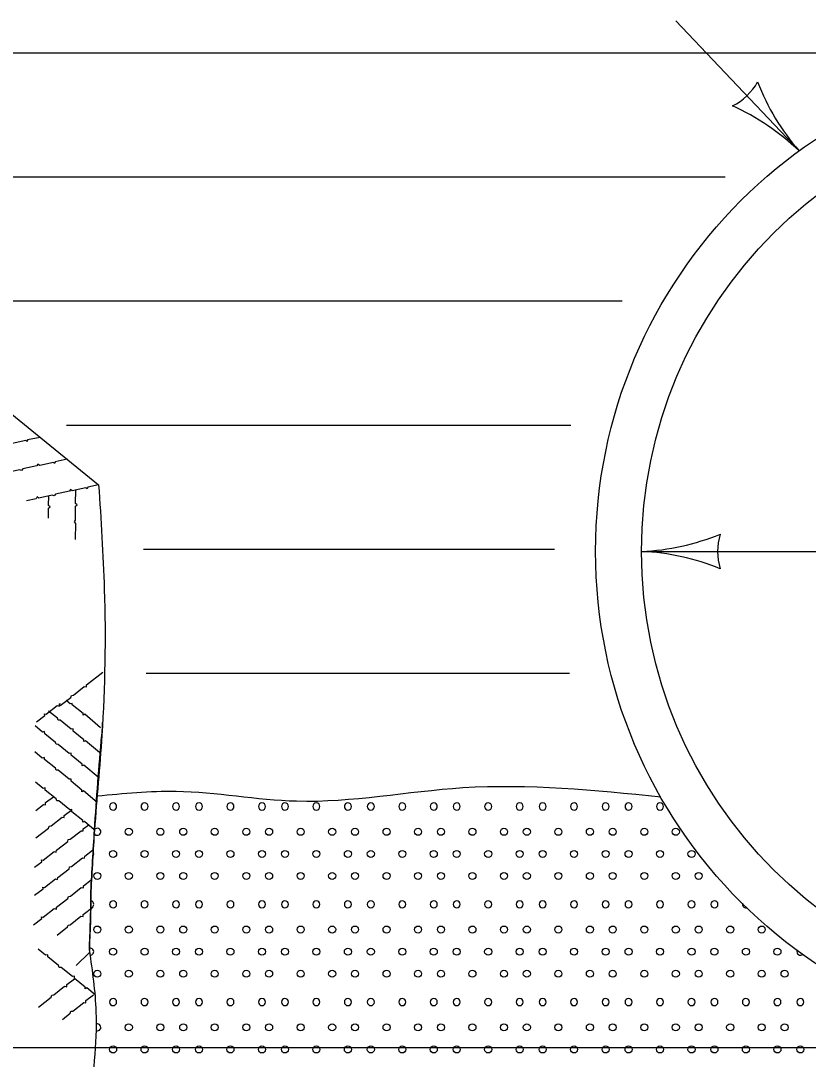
# Model space of a CAD drawing. Extents: x 49991.4 to 50021, y 49987.6 to 50011.4.
# Drawn here: x 50002.319 to 50003.081, y 49989.824 to 49990.828 of the extents above; entities that cross this region are included whole.
import ezdxf

# ---------------------------------------------------------------- set-up
doc = ezdxf.new("R2010")
doc.units = 0
doc.layers.add('Level 1', color=7, linetype='Continuous')
doc.layers.add('Level 3', color=7, linetype='Continuous')

msp = doc.modelspace()

# ---------------------------------------------------------------- linework, layer by layer
at = {"layer": 'Level 1'}
for p, q in [((50001.9159, 49990.7972), (50003.1609, 49990.7972)), ((50002.0519, 49990.6772), (50003.0002, 49990.6772)), ((50002.2134, 49990.5572), (50002.9008, 49990.5572)), ((50002.2719, 49990.4789), (50002.3943, 49990.3794)), ((50002.3631, 49990.4372), (50002.8509, 49990.4372)), ((50002.4377, 49990.3172), (50002.8351, 49990.3172)), ((50002.803, 49990.3172), (50002.835, 49990.3172)), ((50002.4404, 49990.1972), (50002.803, 49990.1972)), ((50002.803, 49990.1972), (50002.8497, 49990.1972)), ((50002.3853, 49989.9269), (50002.3725, 49989.9142)), ((50002.3853, 49989.9287), (50002.3853, 49989.9269))]:
    msp.add_line(p, q, dxfattribs=at)
for points in [[(50002.3379, 49990.4252), (50002.3256, 49990.423), (50002.3252, 49990.4212), (50002.324, 49990.4222), (50002.3108, 49990.4194), (50002.3091, 49990.4207), (50002.3081, 49990.419), (50002.2946, 49990.4162), (50002.2933, 49990.4145), (50002.2915, 49990.4152), (50002.2784, 49990.4122), (50002.2767, 49990.4134), (50002.2758, 49990.4116), (50002.2666, 49990.4098)], [(50002.3639, 49990.404), (50002.3521, 49990.4016), (50002.3517, 49990.3999), (50002.3505, 49990.4009), (50002.3373, 49990.398), (50002.3356, 49990.3993), (50002.3346, 49990.3976), (50002.3211, 49990.3948), (50002.3198, 49990.3932), (50002.3179, 49990.3938), (50002.3049, 49990.3909), (50002.3033, 49990.3919), (50002.3022, 49990.3902), (50002.2931, 49990.3884)], [(50002.3943, 49990.3794), (50002.3837, 49990.3772), (50002.3832, 49990.3754), (50002.382, 49990.3765), (50002.3688, 49990.3735), (50002.3672, 49990.3748), (50002.3661, 49990.3731), (50002.3527, 49990.3702), (50002.3513, 49990.3687), (50002.3494, 49990.3694), (50002.3365, 49990.3664), (50002.3347, 49990.3676), (50002.3338, 49990.3657), (50002.3246, 49990.3639)], [(50002.3719, 49990.3264), (50002.3721, 49990.342), (50002.371, 49990.3436), (50002.372, 49990.3452), (50002.372, 49990.3587), (50002.3735, 49990.36), (50002.3719, 49990.3613), (50002.3723, 49990.3744)], [(50002.3458, 49990.3471), (50002.3458, 49990.3566), (50002.3474, 49990.358), (50002.3458, 49990.3593), (50002.3461, 49990.3688)], [(50002.3572, 49990.1658), (50002.3674, 49990.1736), (50002.3679, 49990.1756), (50002.3699, 49990.1758), (50002.3804, 49990.1841), (50002.3824, 49990.1838), (50002.3825, 49990.1858), (50002.3985, 49990.1979)], [(50002.3343, 49990.1501), (50002.3424, 49990.1562), (50002.342, 49990.1579), (50002.3436, 49990.1575), (50002.3542, 49990.1658), (50002.3563, 49990.1653), (50002.3566, 49990.1674), (50002.3573, 49990.1679)], [(50002.3688, 49990.1667), (50002.3688, 49990.1677), (50002.3668, 49990.1675), (50002.3628, 49990.1708)], [(50002.3962, 49990.1442), (50002.3809, 49990.1573), (50002.3793, 49990.1565), (50002.3793, 49990.1581), (50002.3688, 49990.1666), (50002.3688, 49990.1677)], [(50002.3952, 49990.1202), (50002.3817, 49990.1317), (50002.3801, 49990.1309), (50002.3801, 49990.1325), (50002.3696, 49990.141), (50002.3697, 49990.1431), (50002.3676, 49990.1429), (50002.357, 49990.1516), (50002.355, 49990.1517), (50002.3544, 49990.1536), (50002.3457, 49990.1604)], [(50002.3938, 49990.0964), (50002.3799, 49990.1082), (50002.3783, 49990.1075), (50002.3783, 49990.1091), (50002.3678, 49990.1176), (50002.3678, 49990.1197), (50002.3658, 49990.1195), (50002.3552, 49990.1282), (50002.3532, 49990.1283), (50002.3526, 49990.1301), (50002.3421, 49990.1385), (50002.3419, 49990.1405), (50002.3399, 49990.1401), (50002.3328, 49990.1461)], [(50002.3928, 49990.0721), (50002.3798, 49990.0832), (50002.3782, 49990.0824), (50002.3782, 49990.084), (50002.3677, 49990.0925), (50002.3678, 49990.0946), (50002.3658, 49990.0944), (50002.3551, 49990.1032), (50002.3531, 49990.1032), (50002.3525, 49990.1051), (50002.342, 49990.1134), (50002.3419, 49990.1154), (50002.3398, 49990.115), (50002.3327, 49990.1211)], [(50002.39, 49990.0456), (50002.3805, 49990.0537), (50002.3789, 49990.0529), (50002.3789, 49990.0545), (50002.3684, 49990.063), (50002.3684, 49990.0652), (50002.3664, 49990.0649), (50002.3558, 49990.0737), (50002.3538, 49990.0737), (50002.3531, 49990.0756), (50002.3426, 49990.0839), (50002.3425, 49990.086), (50002.3405, 49990.0856), (50002.3333, 49990.0916)], [(50002.3334, 49990.0641), (50002.3409, 49990.07), (50002.3429, 49990.0697), (50002.343, 49990.0718), (50002.3506, 49990.0775)], [(50002.3335, 49990.0377), (50002.3459, 49990.0472), (50002.3464, 49990.0492), (50002.3484, 49990.0494), (50002.3589, 49990.0577), (50002.3609, 49990.0573), (50002.3609, 49990.0594), (50002.3683, 49990.0649)], [(50002.3322, 49990.0094), (50002.3394, 49990.0147), (50002.339, 49990.0165), (50002.3405, 49990.0161), (50002.3512, 49990.0244), (50002.3532, 49990.0239), (50002.3535, 49990.0259), (50002.3644, 49990.0343), (50002.3649, 49990.0362), (50002.3669, 49990.0364), (50002.3773, 49990.0447), (50002.3793, 49990.0444), (50002.3794, 49990.0465), (50002.3848, 49990.0505)], [(50002.3324, 49989.9822), (50002.3407, 49989.9883), (50002.3403, 49989.9901), (50002.3419, 49989.9897), (50002.3525, 49989.998), (50002.3546, 49989.9975), (50002.3549, 49989.9995), (50002.3658, 49990.0079), (50002.3662, 49990.0098), (50002.3682, 49990.01), (50002.3787, 49990.0183), (50002.3807, 49990.018), (50002.3808, 49990.0201), (50002.3883, 49990.0257)], [(50002.3312, 49989.9535), (50002.3395, 49989.9596), (50002.3391, 49989.9613), (50002.3407, 49989.961), (50002.3513, 49989.9693), (50002.3534, 49989.9688), (50002.3536, 49989.9708), (50002.3645, 49989.9791), (50002.365, 49989.9811), (50002.367, 49989.9813), (50002.3775, 49989.9896), (50002.3795, 49989.9893), (50002.3796, 49989.9913), (50002.3871, 49989.997)], [(50002.3541, 49989.9437), (50002.3643, 49989.9515), (50002.3648, 49989.9534), (50002.3667, 49989.9537), (50002.3772, 49989.962), (50002.3792, 49989.9616), (50002.3793, 49989.9637), (50002.3886, 49989.9707)], [(50002.3909, 49989.8858), (50002.383, 49989.8925), (50002.3814, 49989.8917), (50002.3814, 49989.8933), (50002.3709, 49989.9018), (50002.3709, 49989.9039), (50002.3689, 49989.9037), (50002.3582, 49989.9124), (50002.3562, 49989.9124), (50002.3556, 49989.9143), (50002.3451, 49989.9226), (50002.345, 49989.9246), (50002.3429, 49989.9242), (50002.3358, 49989.9302)], [(50002.3361, 49989.874), (50002.3484, 49989.8835), (50002.3489, 49989.8855), (50002.3509, 49989.8857), (50002.3614, 49989.8941), (50002.3634, 49989.8937), (50002.3635, 49989.8958), (50002.3708, 49989.9014)], [(50002.3593, 49989.8621), (50002.3669, 49989.868), (50002.3674, 49989.87), (50002.3694, 49989.8702), (50002.3799, 49989.8786), (50002.3819, 49989.8782), (50002.382, 49989.8803), (50002.3894, 49989.8859)]]:
    msp.add_lwpolyline(points, dxfattribs=at)
for centre, radius in [((50003.355, 49990.3149), 0.48), ((50003.355, 49990.3149), 0.4355), ((50002.4235, 49990.0436), 0.00341), ((50002.454, 49990.0436), 0.00341), ((50002.4761, 49990.0436), 0.00341), ((50002.5066, 49990.0436), 0.00341), ((50002.5371, 49990.0436), 0.00341), ((50002.5592, 49990.0436), 0.00341), ((50002.5897, 49990.0436), 0.00341), ((50002.6202, 49990.0436), 0.00341), ((50002.6423, 49990.0436), 0.00341), ((50002.6728, 49990.0436), 0.00341), ((50002.7033, 49990.0436), 0.00341), ((50002.7254, 49990.0436), 0.00341), ((50002.7559, 49990.0436), 0.00341), ((50002.7864, 49990.0436), 0.00341), ((50002.8085, 49990.0436), 0.00341), ((50002.839, 49990.0436), 0.00341), ((50002.8695, 49990.0436), 0.00341), ((50002.8916, 49990.0436), 0.00341), ((50002.9221, 49990.0436), 0.00341), ((50002.9526, 49990.0436), 0.00341), ((50002.4083, 49990.0222), 0.00341), ((50002.4387, 49990.0222), 0.00341), ((50002.4387, 49990.0222), 0.00341), ((50002.4692, 49990.0222), 0.00341), ((50002.4914, 49990.0222), 0.00341), ((50002.5218, 49990.0222), 0.00341), ((50002.5218, 49990.0222), 0.00341), ((50002.5523, 49990.0222), 0.00341), ((50002.5745, 49990.0222), 0.00341), ((50002.6049, 49990.0222), 0.00341), ((50002.6049, 49990.0222), 0.00341), ((50002.6354, 49990.0222), 0.00341), ((50002.6576, 49990.0222), 0.00341), ((50002.688, 49990.0222), 0.00341), ((50002.688, 49990.0222), 0.00341), ((50002.7185, 49990.0222), 0.00341), ((50002.7407, 49990.0222), 0.00341), ((50002.7711, 49990.0222), 0.00341), ((50002.7711, 49990.0222), 0.00341), ((50002.8016, 49990.0222), 0.00341), ((50002.8238, 49990.0222), 0.00341), ((50002.8542, 49990.0222), 0.00341), ((50002.8542, 49990.0222), 0.00341), ((50002.8847, 49990.0222), 0.00341), ((50002.9069, 49990.0222), 0.00341), ((50002.9373, 49990.0222), 0.00341), ((50002.9373, 49990.0222), 0.00341), ((50002.9678, 49990.0222), 0.00341), ((50002.393, 49990.0009), 0.00341), ((50002.4235, 49990.0009), 0.00341), ((50002.454, 49990.0009), 0.00341), ((50002.4761, 49990.0009), 0.00341), ((50002.5066, 49990.0009), 0.00341), ((50002.5371, 49990.0009), 0.00341), ((50002.5592, 49990.0009), 0.00341), ((50002.5897, 49990.0009), 0.00341), ((50002.6202, 49990.0009), 0.00341), ((50002.6423, 49990.0009), 0.00341), ((50002.6728, 49990.0009), 0.00341), ((50002.7033, 49990.0009), 0.00341), ((50002.7254, 49990.0009), 0.00341), ((50002.7559, 49990.0009), 0.00341), ((50002.7864, 49990.0009), 0.00341), ((50002.8085, 49990.0009), 0.00341), ((50002.839, 49990.0009), 0.00341), ((50002.8695, 49990.0009), 0.00341), ((50002.8916, 49990.0009), 0.00341), ((50002.9221, 49990.0009), 0.00341), ((50002.9526, 49990.0009), 0.00341), ((50002.9747, 49990.0009), 0.00341), ((50002.393, 49989.949), 0.00341), ((50002.4235, 49989.949), 0.00341), ((50002.454, 49989.949), 0.00341), ((50002.4761, 49989.949), 0.00341), ((50002.5066, 49989.949), 0.00341), ((50002.5371, 49989.949), 0.00341), ((50002.5592, 49989.949), 0.00341), ((50002.5897, 49989.949), 0.00341), ((50002.6202, 49989.949), 0.00341), ((50002.6423, 49989.949), 0.00341), ((50002.6728, 49989.949), 0.00341), ((50002.7033, 49989.949), 0.00341), ((50002.7254, 49989.949), 0.00341), ((50002.7559, 49989.949), 0.00341), ((50002.7864, 49989.949), 0.00341), ((50002.8085, 49989.949), 0.00341), ((50002.839, 49989.949), 0.00341), ((50002.8695, 49989.949), 0.00341), ((50002.8916, 49989.949), 0.00341), ((50002.9221, 49989.949), 0.00341), ((50002.9526, 49989.949), 0.00341), ((50002.9747, 49989.949), 0.00341), ((50003.0052, 49989.949), 0.00341), ((50003.0357, 49989.949), 0.00341), ((50002.4083, 49989.9276), 0.00341), ((50002.4387, 49989.9276), 0.00341), ((50002.4387, 49989.9276), 0.00341), ((50002.4692, 49989.9276), 0.00341), ((50002.4914, 49989.9276), 0.00341), ((50002.5218, 49989.9276), 0.00341), ((50002.5218, 49989.9276), 0.00341), ((50002.5523, 49989.9276), 0.00341), ((50002.5745, 49989.9276), 0.00341), ((50002.6049, 49989.9276), 0.00341), ((50002.6049, 49989.9276), 0.00341), ((50002.6354, 49989.9276), 0.00341), ((50002.6576, 49989.9276), 0.00341), ((50002.688, 49989.9276), 0.00341), ((50002.688, 49989.9276), 0.00341), ((50002.7185, 49989.9276), 0.00341), ((50002.7407, 49989.9276), 0.00341), ((50002.7711, 49989.9276), 0.00341), ((50002.7711, 49989.9276), 0.00341), ((50002.8016, 49989.9276), 0.00341), ((50002.8238, 49989.9276), 0.00341), ((50002.8542, 49989.9276), 0.00341), ((50002.8542, 49989.9276), 0.00341), ((50002.8847, 49989.9276), 0.00341), ((50002.9069, 49989.9276), 0.00341), ((50002.9373, 49989.9276), 0.00341), ((50002.9373, 49989.9276), 0.00341), ((50002.9678, 49989.9276), 0.00341), ((50002.99, 49989.9276), 0.00341), ((50003.0204, 49989.9276), 0.00341), ((50003.0204, 49989.9276), 0.00341), ((50003.0509, 49989.9276), 0.00341), ((50002.393, 49989.9063), 0.00341), ((50002.4235, 49989.9063), 0.00341), ((50002.454, 49989.9063), 0.00341), ((50002.4761, 49989.9063), 0.00341), ((50002.5066, 49989.9063), 0.00341), ((50002.5371, 49989.9063), 0.00341), ((50002.5592, 49989.9063), 0.00341), ((50002.5897, 49989.9063), 0.00341), ((50002.6202, 49989.9063), 0.00341), ((50002.6423, 49989.9063), 0.00341), ((50002.6728, 49989.9063), 0.00341), ((50002.7033, 49989.9063), 0.00341), ((50002.7254, 49989.9063), 0.00341), ((50002.7559, 49989.9063), 0.00341), ((50002.7864, 49989.9063), 0.00341), ((50002.8085, 49989.9063), 0.00341), ((50002.839, 49989.9063), 0.00341), ((50002.8695, 49989.9063), 0.00341), ((50002.8916, 49989.9063), 0.00341), ((50002.9221, 49989.9063), 0.00341), ((50002.9526, 49989.9063), 0.00341), ((50002.9747, 49989.9063), 0.00341), ((50003.0052, 49989.9063), 0.00341), ((50003.0357, 49989.9063), 0.00341), ((50003.0578, 49989.9063), 0.00341), ((50002.4235, 49989.8544), 0.00341), ((50002.454, 49989.8544), 0.00341), ((50002.4761, 49989.8544), 0.00341), ((50002.5066, 49989.8544), 0.00341), ((50002.5371, 49989.8544), 0.00341), ((50002.5592, 49989.8544), 0.00341), ((50002.5897, 49989.8544), 0.00341), ((50002.6202, 49989.8544), 0.00341), ((50002.6423, 49989.8544), 0.00341), ((50002.6728, 49989.8544), 0.00341), ((50002.7033, 49989.8544), 0.00341), ((50002.7254, 49989.8544), 0.00341), ((50002.7559, 49989.8544), 0.00341), ((50002.7864, 49989.8544), 0.00341), ((50002.8085, 49989.8544), 0.00341), ((50002.839, 49989.8544), 0.00341), ((50002.8695, 49989.8544), 0.00341), ((50002.8916, 49989.8544), 0.00341), ((50002.9221, 49989.8544), 0.00341), ((50002.9526, 49989.8544), 0.00341), ((50002.9747, 49989.8544), 0.00341), ((50003.0052, 49989.8544), 0.00341), ((50003.0357, 49989.8544), 0.00341), ((50003.0578, 49989.8544), 0.00341), ((50002.4083, 49989.833), 0.00341), ((50002.4387, 49989.833), 0.00341), ((50002.4387, 49989.833), 0.00341), ((50002.4692, 49989.833), 0.00341), ((50002.4914, 49989.833), 0.00341), ((50002.5218, 49989.833), 0.00341), ((50002.5218, 49989.833), 0.00341), ((50002.5523, 49989.833), 0.00341), ((50002.5745, 49989.833), 0.00341), ((50002.6049, 49989.833), 0.00341), ((50002.6049, 49989.833), 0.00341), ((50002.6354, 49989.833), 0.00341), ((50002.6576, 49989.833), 0.00341), ((50002.688, 49989.833), 0.00341), ((50002.688, 49989.833), 0.00341), ((50002.7185, 49989.833), 0.00341), ((50002.7407, 49989.833), 0.00341), ((50002.7711, 49989.833), 0.00341), ((50002.7711, 49989.833), 0.00341), ((50002.8016, 49989.833), 0.00341), ((50002.8238, 49989.833), 0.00341), ((50002.8542, 49989.833), 0.00341), ((50002.8542, 49989.833), 0.00341), ((50002.8847, 49989.833), 0.00341), ((50002.9069, 49989.833), 0.00341), ((50002.9373, 49989.833), 0.00341), ((50002.9373, 49989.833), 0.00341), ((50002.9678, 49989.833), 0.00341), ((50002.99, 49989.833), 0.00341), ((50003.0204, 49989.833), 0.00341), ((50003.0204, 49989.833), 0.00341), ((50003.0509, 49989.833), 0.00341), ((50003.0731, 49989.833), 0.00341)]:
    msp.add_circle(centre, radius, dxfattribs=at)
for centre, start, end in [((50002.4083, 49990.0681), 0, 180), ((50002.4083, 49990.068), 180, 0), ((50002.4387, 49990.0681), 0, 180), ((50002.4387, 49990.068), 180, 0), ((50002.4387, 49990.068), 180, 0), ((50002.4692, 49990.0681), 0, 180), ((50002.4692, 49990.068), 180, 0), ((50002.4914, 49990.0681), 0, 180), ((50002.4914, 49990.068), 180, 0), ((50002.5218, 49990.0681), 0, 180), ((50002.5218, 49990.068), 180, 0), ((50002.5218, 49990.068), 180, 0), ((50002.5523, 49990.0681), 0, 180), ((50002.5523, 49990.068), 180, 0), ((50002.5745, 49990.0681), 0, 180), ((50002.5745, 49990.068), 180, 0), ((50002.6049, 49990.0681), 0, 180), ((50002.6049, 49990.068), 180, 0), ((50002.6049, 49990.068), 180, 0), ((50002.6354, 49990.0681), 0, 180), ((50002.6354, 49990.068), 180, 0), ((50002.6576, 49990.0681), 0, 180), ((50002.6576, 49990.068), 180, 0), ((50002.688, 49990.0681), 0, 180), ((50002.688, 49990.068), 180, 0), ((50002.688, 49990.068), 180, 0), ((50002.7185, 49990.0681), 0, 180), ((50002.7185, 49990.068), 180, 0), ((50002.7407, 49990.0681), 0, 180), ((50002.7407, 49990.068), 180, 0), ((50002.7711, 49990.0681), 0, 180), ((50002.7711, 49990.068), 180, 0), ((50002.7711, 49990.068), 180, 0), ((50002.8016, 49990.0681), 0, 180), ((50002.8016, 49990.068), 180, 0), ((50002.8238, 49990.0681), 0, 180), ((50002.8238, 49990.068), 180, 0), ((50002.8542, 49990.0681), 0, 180), ((50002.8542, 49990.068), 180, 0), ((50002.8542, 49990.068), 180, 0), ((50002.8847, 49990.0681), 0, 180), ((50002.8847, 49990.068), 180, 0), ((50002.9069, 49990.0681), 0, 180), ((50002.9069, 49990.068), 180, 0), ((50002.9373, 49990.0681), 0, 180), ((50002.9373, 49990.068), 180, 0), ((50002.9373, 49990.068), 180, 0), ((50002.393, 49990.0436), 209.2601, 141.3612), ((50002.3861, 49990.0222), 322.7686, 30.5886), ((50002.3861, 49989.9734), 275.0211, 0), ((50002.3861, 49989.9735), 0, 81.8598), ((50002.4083, 49989.9735), 0, 180), ((50002.4083, 49989.9734), 180, 0), ((50002.4387, 49989.9735), 0, 180), ((50002.4387, 49989.9734), 180, 0), ((50002.4387, 49989.9734), 180, 0), ((50002.4692, 49989.9735), 0, 180), ((50002.4692, 49989.9734), 180, 0), ((50002.4914, 49989.9735), 0, 180), ((50002.4914, 49989.9734), 180, 0), ((50002.5218, 49989.9735), 0, 180), ((50002.5218, 49989.9734), 180, 0), ((50002.5218, 49989.9734), 180, 0), ((50002.5523, 49989.9735), 0, 180), ((50002.5523, 49989.9734), 180, 0), ((50002.5745, 49989.9735), 0, 180), ((50002.5745, 49989.9734), 180, 0), ((50002.6049, 49989.9735), 0, 180), ((50002.6049, 49989.9734), 180, 0), ((50002.6049, 49989.9734), 180, 0), ((50002.6354, 49989.9735), 0, 180), ((50002.6354, 49989.9734), 180, 0), ((50002.6576, 49989.9735), 0, 180), ((50002.6576, 49989.9734), 180, 0), ((50002.688, 49989.9735), 0, 180), ((50002.688, 49989.9734), 180, 0), ((50002.688, 49989.9734), 180, 0), ((50002.7185, 49989.9735), 0, 180), ((50002.7185, 49989.9734), 180, 0), ((50002.7407, 49989.9735), 0, 180), ((50002.7407, 49989.9734), 180, 0), ((50002.7711, 49989.9735), 0, 180), ((50002.7711, 49989.9734), 180, 0), ((50002.7711, 49989.9734), 180, 0), ((50002.8016, 49989.9735), 0, 180), ((50002.8016, 49989.9734), 180, 0), ((50002.8238, 49989.9735), 0, 180), ((50002.8238, 49989.9734), 180, 0), ((50002.8542, 49989.9735), 0, 180), ((50002.8542, 49989.9734), 180, 0), ((50002.8542, 49989.9734), 180, 0), ((50002.8847, 49989.9735), 0, 180), ((50002.8847, 49989.9734), 180, 0), ((50002.9069, 49989.9735), 0, 180), ((50002.9069, 49989.9734), 180, 0), ((50002.9373, 49989.9735), 0, 180), ((50002.9373, 49989.9734), 180, 0), ((50002.9373, 49989.9734), 180, 0), ((50002.9678, 49989.9735), 0, 180), ((50002.9678, 49989.9734), 180, 0), ((50002.99, 49989.9735), 0, 180), ((50002.99, 49989.9734), 180, 0), ((50003.0204, 49989.9735), 159.7574, 180), ((50003.0204, 49989.9734), 180, 287.9662), ((50003.0204, 49989.9734), 180, 287.9662), ((50002.3861, 49989.9276), 264.4083, 102.6503), ((50003.0731, 49989.9276), 157.2924, 315.9766), ((50002.4083, 49989.8789), 0, 180), ((50002.4387, 49989.8789), 0, 180), ((50002.4692, 49989.8789), 0, 180), ((50002.4914, 49989.8789), 0, 180), ((50002.5218, 49989.8789), 0, 180), ((50002.5523, 49989.8789), 0, 180), ((50002.5745, 49989.8789), 0, 180), ((50002.6049, 49989.8789), 0, 180), ((50002.6354, 49989.8789), 0, 180), ((50002.6576, 49989.8789), 0, 180), ((50002.688, 49989.8789), 0, 180), ((50002.7185, 49989.8789), 0, 180), ((50002.7407, 49989.8789), 0, 180), ((50002.7711, 49989.8789), 0, 180), ((50002.8016, 49989.8789), 0, 180), ((50002.8238, 49989.8789), 0, 180), ((50002.8542, 49989.8789), 0, 180), ((50002.8847, 49989.8789), 0, 180), ((50002.9069, 49989.8789), 0, 180), ((50002.9373, 49989.8789), 0, 180), ((50002.9678, 49989.8789), 0, 180), ((50002.99, 49989.8789), 0, 180), ((50003.0204, 49989.8789), 0, 180), ((50003.0509, 49989.8789), 0, 180), ((50003.0731, 49989.8789), 0, 180), ((50002.4083, 49989.8788), 180, 0), ((50002.4387, 49989.8788), 180, 0), ((50002.4387, 49989.8788), 180, 0), ((50002.4692, 49989.8788), 180, 0), ((50002.4914, 49989.8788), 180, 0), ((50002.5218, 49989.8788), 180, 0), ((50002.5218, 49989.8788), 180, 0), ((50002.5523, 49989.8788), 180, 0), ((50002.5745, 49989.8788), 180, 0), ((50002.6049, 49989.8788), 180, 0), ((50002.6049, 49989.8788), 180, 0), ((50002.6354, 49989.8788), 180, 0), ((50002.6576, 49989.8788), 180, 0), ((50002.688, 49989.8788), 180, 0), ((50002.688, 49989.8788), 180, 0), ((50002.7185, 49989.8788), 180, 0), ((50002.7407, 49989.8788), 180, 0), ((50002.7711, 49989.8788), 180, 0), ((50002.7711, 49989.8788), 180, 0), ((50002.8016, 49989.8788), 180, 0), ((50002.8238, 49989.8788), 180, 0), ((50002.8542, 49989.8788), 180, 0), ((50002.8542, 49989.8788), 180, 0), ((50002.8847, 49989.8788), 180, 0), ((50002.9069, 49989.8788), 180, 0), ((50002.9373, 49989.8788), 180, 0), ((50002.9373, 49989.8788), 180, 0), ((50002.9678, 49989.8788), 180, 0), ((50002.99, 49989.8788), 180, 0), ((50003.0204, 49989.8788), 180, 0), ((50003.0204, 49989.8788), 180, 0), ((50003.0509, 49989.8788), 180, 0), ((50003.0731, 49989.8788), 180, 0), ((50002.393, 49989.8544), 258.3007, 101.9977)]:
    msp.add_arc(centre, 0.00341, start, end, dxfattribs=at)
for points in [[(50002.3943, 49990.3794), (50002.3998, 49990.278), (50002.3974, 49990.137), (50002.3903, 49990.0454), (50002.3868, 49989.9859)], [(50002.3868, 49989.9859), (50002.3903, 49990.0454), (50002.3974, 49990.1372), (50002.398, 49990.1462), (50002.398, 49990.1492)], [(50002.938, 49990.0772), (50002.7466, 49990.086), (50002.5858, 49990.0731), (50002.4692, 49990.0826), (50002.393, 49990.078)], [(50002.3853, 49989.9287), (50002.3868, 49989.9847), (50002.3868, 49989.9859)], [(50002.3868, 49989.9859), (50002.3868, 49989.9847), (50002.3853, 49989.9294)], [(50002.3853, 49989.9287), (50002.3917, 49989.8695), (50002.3846, 49989.7754)]]:
    msp.add_spline(points, degree=3, dxfattribs=at)
at = {"layer": 'Level 3'}
for p, q in [((50003.0719, 49990.7024), (50002.9526, 49990.8283)), ((50002.9196, 49990.3148), (50003.7905, 49990.3148)), ((50002.1895, 49989.8349), (50003.255, 49989.8349))]:
    msp.add_line(p, q, dxfattribs=at)
for centre, radius, start, end in [((50002.9837, 49990.7955), 0.0548, 295.5926, 331.315), ((50003.2394, 49990.8486), 0.2223, 200.9098, 221.0933), ((50002.9108, 49990.534), 0.233, 46.2811, 65.531), ((50002.9081, 49990.5475), 0.233, 272.8273, 292.0772), ((50003.0478, 49990.3148), 0.0548, 162.1388, 197.8612), ((50002.9104, 49990.0927), 0.2223, 67.456, 87.6395)]:
    msp.add_arc(centre, radius, start, end, dxfattribs=at)

doc.saveas('drawing.dxf')
